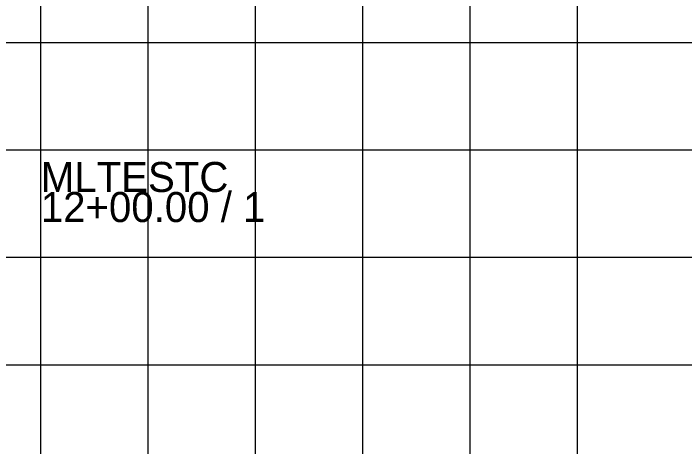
# Model space of a CAD drawing. Extents: x 1131015 to 1136271, y 133453 to 174329.
# Drawn here: x 1131327.9 to 1131390.4, y 162205 to 162245.4 of the extents above; entities that cross this region are included whole.
import ezdxf

# ---------------------------------------------------------------- set-up
doc = ezdxf.new("R2010")
doc.units = 0
for name, color, linetype in [('DESIGN - SCRATCH - User 1', 7, 'Continuous'), ('DESIGN - SHEET - Light Grid', 7, 'Continuous'), ('DESIGN - SHEET - Linework', 7, 'Continuous')]:
    doc.layers.add(name, color=color, linetype=linetype)

msp = doc.modelspace()

# ---------------------------------------------------------------- linework, layer by layer
at = {"layer": 'DESIGN - SCRATCH - User 1'}
msp.add_line((1131340.456, 162167.655), (1131340.456, 162379.945), dxfattribs=at)
at = {"layer": 'DESIGN - SHEET - Light Grid'}
msp.add_line((1131340.456, 162167.655), (1131340.456, 162228.737), dxfattribs=at)
at = {"layer": 'DESIGN - SHEET - Linework'}
for p, q in [((1131330.456, 162112.655), (1131330.456, 162322.655)), ((1131340.456, 162112.655), (1131340.456, 162322.655)), ((1131350.456, 162112.655), (1131350.456, 162322.655)), ((1131360.456, 162112.655), (1131360.456, 162322.655)), ((1131370.456, 162112.655), (1131370.456, 162322.655)), ((1131380.456, 162112.655), (1131380.456, 162322.655)), ((1131190.456, 162242.655), (1131490.456, 162242.655)), ((1131190.456, 162232.655), (1131490.456, 162232.655)), ((1131190.456, 162222.655), (1131490.456, 162222.655)), ((1131190.456, 162212.655), (1131490.456, 162212.655))]:
    msp.add_line(p, q, dxfattribs=at)

# ---------------------------------------------------------------- texts
at = {"layer": 'DESIGN - SHEET - Light Grid'}
for s, p in [('MLTESTC', (1131330.456, 162228.737)), ('12+00.00 / 1', (1131330.456, 162225.937))]:
    msp.add_text(s, height=2.8, dxfattribs=at).set_placement(p)

doc.saveas('drawing.dxf')
